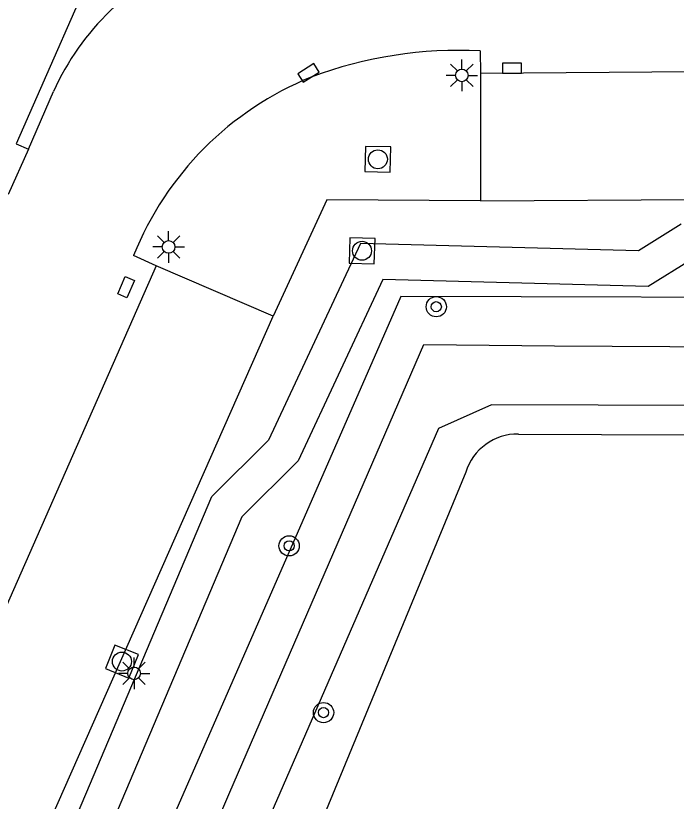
# Model space of a CAD drawing. Extents: x 131000 to 133013, y 393000 to 396501.
# Drawn here: x 131867.55 to 131893.67, y 394886.63 to 394917.7 of the extents above; entities that cross this region are included whole.
import ezdxf

# ---------------------------------------------------------------- set-up
doc = ezdxf.new("R2010")
doc.units = 0
for name, color, linetype in [('gg-knt-BGT kruinlijn', 7, 'Continuous'), ('gg-knt-bovenkant onderkant talud', 7, 'Continuous'), ('gg-knt-verharding', 7, 'Continuous'), ('gg-knt-verharding nz', 7, 'Continuous'), ('gg-kntw-bovenkant insteek waterloop', 7, 'Continuous'), ('gt-grn-groengrens', 7, 'Continuous'), ('gt-symb-boom', 7, 'Continuous'), ('gt-symb-kolk', 7, 'Continuous'), ('gt-symb-kolk center center', 7, 'Continuous'), ('gt-symb-lichtmast', 7, 'Continuous'), ('gt-symb-rioolschacht', 7, 'Continuous')]:
    doc.layers.add(name, color=color, linetype=linetype)

# ---------------------------------------------------------------- blocks, each defined once
blk = doc.blocks.new('gt0-KOLK')
at = {"layer": 'gt-symb-kolk'}
blk.add_lwpolyline([(0, 0), (0.375, 0), (0.375, 0.4), (-0.375, 0.4), (-0.375, 0), (0, 0)], dxfattribs=at)
blk = doc.blocks.new('gt0-RS')
at = {"layer": 'gt-symb-rioolschacht'}
blk.add_lwpolyline([(-0.5, -0.5), (0.5, -0.5), (0.5, 0.5), (-0.5, 0.5)], close=True, dxfattribs=at)
blk.add_circle((0, 0), 0.375, dxfattribs=at)
blk = doc.blocks.new('gt0-LMAST')
at = {"layer": 'gt-symb-lichtmast'}
for p, q in [((-0.182, 0.173), (-0.447, 0.438)), ((-0.005, 0.246), (-0.005, 0.621)), ((0.172, 0.173), (0.437, 0.438)), ((-0.255, -0.004), (-0.63, -0.004)), ((-0.182, -0.181), (-0.447, -0.446)), ((-0.005, -0.254), (-0.005, -0.629)), ((0.437, -0.446), (0.172, -0.181)), ((0.245, -0.004), (0.62, -0.004))]:
    blk.add_line(p, q, dxfattribs=at)
blk.add_circle((-0.005, -0.004), 0.25, dxfattribs=at)
blk = doc.blocks.new('gt0-BOOM')
at = {"layer": 'gt-symb-boom'}
for radius in [0.4, 0.2]:
    blk.add_circle((0, 0), radius, dxfattribs=at)
blk = doc.blocks.new('gt0-KOLKCC')
at = {"layer": 'gt-symb-kolk center center'}
blk.add_lwpolyline([(-0.375, 0.2), (0.375, 0.2), (0.375, -0.2), (-0.375, -0.2)], close=True, dxfattribs=at)

msp = doc.modelspace()

# ---------------------------------------------------------------- linework, layer by layer
at = {"layer": 'gg-knt-BGT kruinlijn'}
msp.add_lwpolyline([(131920.822, 394906.485), (131882.781, 394906.596), (131863.12, 394861.688), (131861.745, 394853.273), (131860.934, 394840.515), (131865.001, 394839.353), (131875.062, 394840.099), (131894.027, 394840.175), (131896.885, 394843.944), (131896.717, 394873.163), (131897.527, 394874.682), (131915.551, 394874.464), (131919.123, 394878.977)], dxfattribs=at)
at = {"layer": 'gg-knt-bovenkant onderkant talud'}
msp.add_lwpolyline([(131920.109, 394902.199), (131886.364, 394902.314), (131884.267, 394901.373), (131869.857, 394868.256)], dxfattribs=at)
at = {"layer": 'gg-knt-verharding'}
for p, q in [((131885.912, 394916.305), (131885.929, 394915.413)), ((131885.929, 394915.413), (131885.929, 394910.373)), ((131868.052, 394912.425), (131869.042, 394914.703)), ((131868.052, 394912.425), (131867.245, 394910.623)), ((131885.929, 394910.373), (131900.968, 394910.477)), ((131873.108, 394907.801), (131872.21, 394908.218)), ((131877.73, 394905.812), (131873.108, 394907.801)), ((131867.608, 394882.929), (131877.73, 394905.812))]:
    msp.add_line(p, q, dxfattribs=at)
msp.add_lwpolyline([(131868.253, 394922.879), (131868.004, 394922.331), (131871.215, 394920.946), (131867.57, 394912.629), (131868.052, 394912.425)], dxfattribs=at)
for centre, radius, start, end in [((131878.498, 394910.436), 10.374, 112.2616, 155.7126), ((131885.06, 394899.75), 16.577, 87.0538, 110.5803), ((131884.013, 394903.485), 12.716, 112.0779, 158.1501)]:
    msp.add_arc(centre, radius, start, end, dxfattribs=at)
at = {"layer": 'gg-knt-verharding nz'}
for p, q in [((131900.915, 394915.527), (131885.929, 394915.413)), ((131873.108, 394907.801), (131863.01, 394884.911))]:
    msp.add_line(p, q, dxfattribs=at)
at = {"layer": 'gg-kntw-bovenkant insteek waterloop'}
msp.add_line((131885.348, 394899.642), (131871.657, 394866.521), dxfattribs=at)
msp.add_lwpolyline([(131887.427, 394901.153), (131916.947, 394901.033), (131918.777, 394899.114), (131917.967, 394886.638), (131913.364, 394881.118), (131894.252, 394880.965), (131890.042, 394876.499), (131890.16, 394847.753)], dxfattribs=at)
msp.add_arc((131887.402, 394899.002), 2.151, 89.3323, 162.6864, dxfattribs=at)
at = {"layer": 'gt-grn-groengrens'}
for points in [[(131885.929, 394910.373), (131879.853, 394910.412), (131877.73, 394905.812)], [(131893.864, 394909.449), (131892.175, 394908.4), (131881.189, 394908.692), (131877.551, 394900.91), (131875.304, 394898.677)], [(131920.822, 394906.485), (131920.907, 394907.992), (131920.88, 394907.992), (131920.88, 394908.006), (131894.262, 394908.048), (131892.557, 394906.989), (131882.068, 394907.267), (131878.714, 394900.093), (131876.488, 394897.877), (131864.571, 394869.77), (131864.053, 394866.444), (131860.308, 394855.88), (131860.478, 394836.994)], [(131919.123, 394878.977), (131917.36, 394880.457), (131914.374, 394877.405), (131896.041, 394877.195), (131893.832, 394874.23), (131893.832, 394842.257), (131891.095, 394842.298), (131863.476, 394842.298), (131863.31, 394844.496), (131863.475, 394849.028), (131863.872, 394853.323), (131864.706, 394858.433), (131866.518, 394864.74), (131868.495, 394869.418), (131876.014, 394886.993), (131883.688, 394904.692), (131888.855, 394904.645), (131920.803, 394904.455)], [(131858.995, 394856.731), (131858.994, 394856.84), (131862.787, 394866.859), (131863.213, 394870.154), (131875.304, 394898.677)]]:
    msp.add_lwpolyline(points, dxfattribs=at)

# ---------------------------------------------------------------- block references
at = {"layer": 'gt-symb-boom'}
for p in [(131884.181, 394906.189), (131878.36, 394896.73), (131879.723, 394890.134)]:
    msp.add_blockref('gt0-BOOM', p, dxfattribs=at)
at = {"layer": 'gt-symb-kolk'}
for p, rotation in [((131879.233, 394915.269), 32.497571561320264), ((131887.174, 394915.426), 0.40106390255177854)]:
    msp.add_blockref('gt0-KOLK', p, dxfattribs=dict(at, rotation=rotation))
at = {"layer": 'gt-symb-kolk center center', "rotation": -113.3340412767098}
msp.add_blockref('gt0-KOLKCC', (131871.913, 394906.966), dxfattribs=at)
at = {"layer": 'gt-symb-lichtmast'}
for p in [(131885.196, 394915.34), (131873.597, 394908.556), (131872.237, 394891.688)]:
    msp.add_blockref('gt0-LMAST', p, dxfattribs=at)
at = {"layer": 'gt-symb-rioolschacht'}
for p, rotation in [((131881.872, 394912.02), -91.43209618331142), ((131881.244, 394908.402), -91.66111204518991), ((131871.75, 394892.154), -112.02484593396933)]:
    msp.add_blockref('gt0-RS', p, dxfattribs=dict(at, rotation=rotation))

doc.saveas('drawing.dxf')
